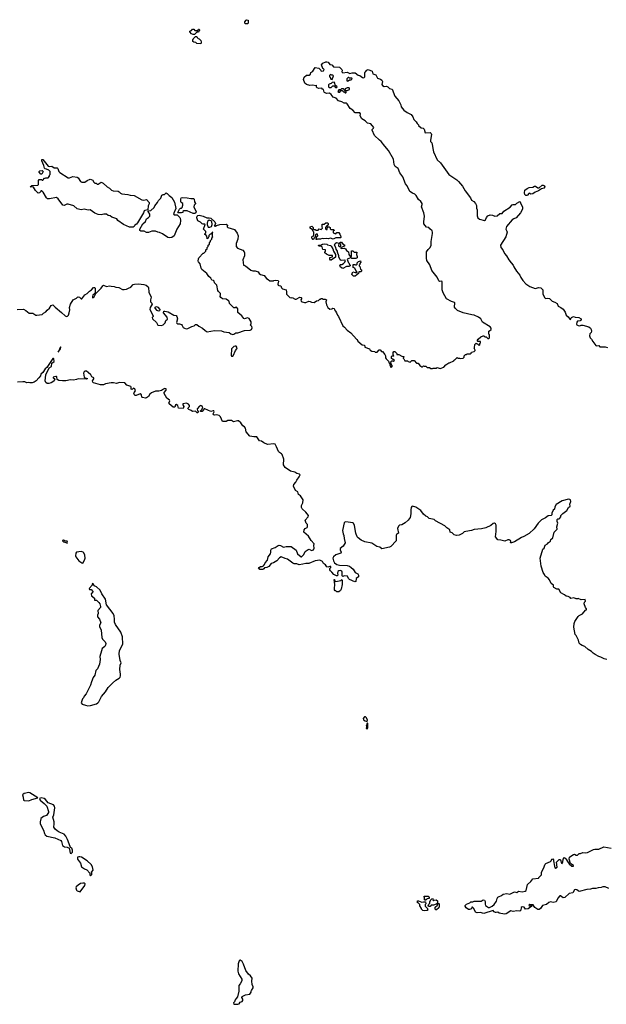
# Model space of a CAD drawing. Extents: x 1862350 to 2057294, y 212041 to 437318.
# Tile 292 of 301: x 1991042 to 2000994, y 401060 to 417772. Entities that reach past the tile are written whole.
import ezdxf

# ---------------------------------------------------------------- set-up
doc = ezdxf.new("R2010")
doc.units = 0

msp = doc.modelspace()

# ---------------------------------------------------------------- linework, layer by layer
at = {"layer": '0CON10XD'}
for points in [[(1994905, 417700), (1994875, 417700), (1994860, 417715), (1994860, 417735), (1994882, 417765), (1994895, 417772), (1994920, 417765), (1994920, 417715), (1994905, 417700)], [(1994005, 417522), (1993985, 417522), (1993954, 417534), (1993930, 417565), (1993930, 417575), (1993940, 417585), (1993955, 417590), (1993975, 417610), (1993995, 417610), (1994015, 417590), (1994065, 417590), (1994075, 417610), (1994085, 417610), (1994095, 417600), (1994095, 417590), (1994082, 417578), (1994075, 417560), (1994045, 417560), (1994005, 417522)], [(1994115, 417360), (1994045, 417370), (1994028, 417388), (1993995, 417390), (1993980, 417405), (1993980, 417435), (1993990, 417445), (1993990, 417455), (1994025, 417490), (1994048, 417488), (1994052, 417472), (1994072, 417452), (1994085, 417450), (1994115, 417420), (1994122, 417395), (1994122, 417375), (1994115, 417360)], [(1994406, 413176), (1994385, 413265), (1994349, 413305), (1994342, 413332), (1994328, 413348), (1994304, 413354), (1994284, 413385), (1994251, 413415), (1994214, 413465), (1994130, 413535), (1994120, 413555), (1994105, 413630), (1994075, 413660), (1994070, 413675), (1994073, 413715), (1994082, 413728), (1994155, 413810), (1994165, 413810), (1994198, 413842), (1994200, 413865), (1994220, 413885), (1994220, 413905), (1994240, 413925), (1994240, 413945), (1994260, 413965), (1994260, 413985), (1994280, 414005), (1994280, 414025), (1994300, 414045), (1994300, 414065), (1994320, 414085), (1994310, 414095), (1994310, 414160), (1994320, 414165), (1994312, 414168), (1994310, 414160), (1994300, 414155), (1994298, 414142), (1994285, 414130), (1994275, 414130), (1994252, 414108), (1994250, 414085), (1994240, 414075), (1994238, 414062), (1994222, 414052), (1994218, 414098), (1994198, 414118), (1994180, 414125), (1994182, 414138), (1994200, 414155), (1994197, 414177), (1994162, 414215), (1994190, 414295), (1994185, 414300), (1994155, 414300), (1994135, 414310), (1994110, 414335), (1994065, 414360), (1994047, 414407), (1994050, 414435), (1994065, 414450), (1994085, 414457), (1994155, 414440), (1994215, 414408), (1994255, 414410), (1994285, 414403), (1994355, 414340), (1994362, 414315), (1994360, 414295), (1994348, 414282), (1994342, 414272), (1994365, 414270), (1994378, 414282), (1994435, 414297), (1994545, 414299), (1994568, 414285), (1994562, 414255), (1994575, 414243), (1994685, 414209), (1994729, 414149), (1994751, 414105), (1994743, 414045), (1994712, 413975), (1994714, 413924), (1994735, 413897), (1994825, 413858), (1994849, 413835), (1994858, 413815), (1994858, 413765), (1994826, 413695), (1994838, 413605), (1994875, 413594), (1994965, 413522), (1994995, 413512), (1995039, 413509), (1995085, 413492), (1995104, 413464), (1995125, 413450), (1995188, 413428), (1995231, 413381), (1995260, 413365), (1995285, 413340), (1995345, 413340), (1995353, 413347), (1995385, 413352), (1995425, 413348), (1995430, 413335), (1995420, 413285), (1995427, 413267), (1995438, 413258), (1995470, 413255), (1995485, 413220), (1995500, 413205), (1995562, 413185), (1995566, 413154), (1995566, 413115), (1995625, 413057), (1995645, 413051), (1995666, 413056), (1995715, 413028), (1995735, 413026), (1995795, 413061), (1995815, 413059), (1995826, 413045), (1995812, 413015), (1995816, 412995), (1995835, 412983), (1995875, 412974), (1995895, 412974), (1995945, 412993), (1995972, 412992), (1995995, 412980), (1996035, 412972), (1996075, 412998), (1996110, 413005), (1996135, 413030), (1996145, 413030), (1996155, 413040), (1996175, 413038), (1996188, 413028), (1996225, 413028), (1996245, 413018), (1996238, 412985), (1996246, 412935), (1996270, 412890), (1996305, 412860), (1996335, 412862), (1996357, 412877), (1996375, 412870), (1996382, 412845), (1996402, 412825), (1996417, 412797), (1996432, 412755), (1996452, 412735), (1996524, 412574), (1996555, 412553), (1996598, 412505), (1996658, 412458), (1996755, 412350), (1996770, 412345), (1996780, 412315), (1996853, 412253), (1996885, 412250), (1996897, 412237), (1996900, 412215), (1996977, 412187), (1996990, 412165), (1997018, 412148), (1997065, 412140), (1997075, 412130), (1997105, 412130), (1997142, 412168), (1997155, 412170), (1997182, 412142), (1997195, 412140), (1997235, 412090), (1997247, 412067), (1997250, 412035), (1997258, 412018), (1997300, 411975), (1997310, 411945), (1997320, 411935), (1997320, 411905), (1997330, 411895), (1997332, 411882), (1997345, 411870), (1997360, 411885), (1997360, 411905), (1997350, 411915), (1997340, 411965), (1997355, 411980), (1997375, 411980), (1997385, 411970), (1997400, 411985), (1997375, 412010), (1997365, 412010), (1997352, 412022), (1997350, 412055), (1997365, 412070), (1997375, 412060), (1997388, 412072), (1997380, 412085), (1997380, 412125), (1997392, 412138), (1997405, 412140), (1997438, 412108), (1997442, 412092), (1997475, 412090), (1997525, 412060), (1997558, 412058), (1997560, 412045), (1997550, 412035), (1997550, 412025), (1997558, 412018), (1997575, 411980), (1997625, 411980), (1997635, 411970), (1997665, 411960), (1997695, 411990), (1997735, 411990), (1997772, 411942), (1997805, 411940), (1997832, 411902), (1997865, 411880), (1997878, 411882), (1997895, 411900), (1997905, 411890), (1997935, 411890), (1997955, 411870), (1997995, 411870), (1998015, 411850), (1998045, 411850), (1998055, 411860), (1998105, 411860), (1998125, 411870), (1998176, 411854), (1998235, 411872), (1998270, 411915), (1998323, 411947), (1998335, 411948), (1998405, 411982), (1998415, 412000), (1998425, 412000), (1998465, 412040), (1998475, 412030), (1998505, 412030), (1998515, 412020), (1998565, 412030), (1998580, 412045), (1998580, 412065), (1998605, 412090), (1998625, 412090), (1998635, 412100), (1998685, 412100), (1998700, 412115), (1998705, 412130), (1998755, 412140), (1998770, 412155), (1998770, 412165), (1998750, 412195), (1998760, 412205), (1998762, 412258), (1998785, 412280), (1998795, 412270), (1998808, 412268), (1998835, 412240), (1998848, 412252), (1998850, 412275), (1998860, 412285), (1998858, 412308), (1998815, 412310), (1998810, 412315), (1998810, 412335), (1998821, 412349), (1998865, 412390), (1998905, 412408), (1998917, 412407), (1998935, 412390), (1998958, 412388), (1998985, 412360), (1998998, 412362), (1999010, 412375), (1999010, 412425), (1999000, 412435), (1999000, 412485), (1999015, 412490), (1999040, 412515), (1999042, 412535), (1999025, 412558), (1998891, 412641), (1998863, 412695), (1998828, 412725), (1998755, 412759), (1998712, 412762), (1998565, 412796), (1998467, 412837), (1998435, 412869), (1998420, 412895), (1998423, 412965), (1998418, 412975), (1998365, 412987), (1998285, 413033), (1998226, 413135), (1998209, 413185), (1998207, 413275), (1998212, 413325), (1998205, 413332), (1998165, 413331), (1998151, 413341), (1998123, 413405), (1998035, 413518), (1998001, 413611), (1997951, 413685), (1997942, 413725), (1997941, 413805), (1997946, 413835), (1997970, 413870), (1998004, 413905), (1998020, 413945), (1998020, 414005), (1998046, 414144), (1998044, 414165), (1998037, 414187), (1998000, 414220), (1997985, 414244), (1997943, 414253), (1997899, 414309), (1997896, 414344), (1997909, 414435), (1997898, 414495), (1997858, 414595), (1997870, 414635), (1997868, 414655), (1997848, 414685), (1997810, 414720), (1997771, 414791), (1997748, 414809), (1997705, 414826), (1997659, 414859), (1997615, 414950), (1997589, 414985), (1997543, 415105), (1997493, 415175), (1997461, 415245), (1997411, 415281), (1997395, 415315), (1997382, 415405), (1997298, 415555), (1997234, 415625), (1997176, 415705), (1997146, 415726), (1997059, 415809), (1997022, 415895), (1997023, 415907), (1997045, 415932), (1997048, 415945), (1996998, 416005), (1996945, 416014), (1996905, 416056), (1996845, 416091), (1996819, 416139), (1996824, 416175), (1996815, 416191), (1996735, 416193), (1996695, 416238), (1996651, 416265), (1996597, 416347), (1996585, 416354), (1996545, 416354), (1996508, 416378), (1996452, 416395), (1996412, 416442), (1996362, 416455), (1996325, 416502), (1996297, 416527), (1996248, 416522), (1996215, 416534), (1996207, 416545), (1996195, 416590), (1996180, 416595), (1996165, 416610), (1996115, 416604), (1996090, 416615), (1996080, 416625), (1996080, 416655), (1996075, 416660), (1996065, 416650), (1996015, 416659), (1995965, 416656), (1995908, 416675), (1995878, 416695), (1995858, 416755), (1995868, 416795), (1995905, 416830), (1995955, 416830), (1995975, 416850), (1995982, 416878), (1996015, 416900), (1996055, 416960), (1996117, 416947), (1996150, 416915), (1996155, 416900), (1996197, 416903), (1996207, 416927), (1996195, 416940), (1996182, 416942), (1996163, 417007), (1996186, 417034), (1996233, 417057), (1996255, 417060), (1996275, 417052), (1996302, 417012), (1996335, 417006), (1996345, 416998), (1996365, 416971), (1996465, 416964), (1996507, 416925), (1996512, 416915), (1996508, 416885), (1996525, 416872), (1996595, 416879), (1996645, 416857), (1996685, 416868), (1996735, 416870), (1996783, 416833), (1996815, 416828), (1996855, 416793), (1996883, 416787), (1996898, 416802), (1996895, 416840), (1996900, 416875), (1996910, 416890), (1996932, 416915), (1996955, 416926), (1997019, 416899), (1997033, 416853), (1997084, 416835), (1997112, 416782), (1997162, 416765), (1997186, 416746), (1997196, 416725), (1997186, 416675), (1997196, 416655), (1997225, 416639), (1997265, 416644), (1997285, 416635), (1997315, 416606), (1997362, 416595), (1997406, 416476), (1997475, 416394), (1997506, 416325), (1997513, 416293), (1997558, 416238), (1997615, 416199), (1997685, 416164), (1997713, 416123), (1997731, 416081), (1997770, 416040), (1997785, 416010), (1997808, 415988), (1997810, 415975), (1997855, 415938), (1997885, 415932), (1997902, 415915), (1997922, 415852), (1998005, 415858), (1998025, 415838), (1998028, 415822), (1998009, 415725), (1998014, 415705), (1998032, 415682), (1998048, 415625), (1998049, 415585), (1998065, 415532), (1998122, 415395), (1998181, 415341), (1998323, 415143), (1998456, 415055), (1998486, 415026), (1998556, 414945), (1998598, 414868), (1998688, 414748), (1998705, 414712), (1998744, 414684), (1998775, 414653), (1998790, 414620), (1998794, 414575), (1998804, 414545), (1998804, 414446), (1998815, 414412), (1998845, 414387), (1998925, 414362), (1998946, 414374), (1998960, 414415), (1998985, 414444), (1999025, 414459), (1999065, 414456)], [(1996345, 416760), (1996367, 416817), (1996355, 416830), (1996335, 416830), (1996315, 416840), (1996300, 416825), (1996300, 416805), (1996310, 416795), (1996322, 416762), (1996345, 416760)], [(1996425, 416620), (1996430, 416635), (1996392, 416662), (1996387, 416697), (1996375, 416710), (1996343, 416707), (1996325, 416690), (1996295, 416680), (1996280, 416665), (1996280, 416635), (1996295, 416620), (1996325, 416620), (1996355, 416650), (1996375, 416650), (1996402, 416622), (1996425, 416620)], [(1996595, 416730), (1996615, 416732), (1996638, 416752), (1996667, 416753), (1996678, 416762), (1996680, 416775), (1996675, 416780), (1996638, 416778), (1996625, 416790), (1996615, 416790), (1996593, 416767), (1996590, 416745), (1996595, 416730)], [(1996575, 416530), (1996580, 416535), (1996578, 416548), (1996552, 416572), (1996548, 416588), (1996535, 416600), (1996503, 416597), (1996485, 416580), (1996455, 416580), (1996440, 416555), (1996455, 416540), (1996475, 416540), (1996492, 416568), (1996515, 416570), (1996535, 416550), (1996545, 416550), (1996565, 416530), (1996575, 416530)], [(1996595, 416570), (1996635, 416590), (1996636, 416606), (1996630, 416615), (1996595, 416618), (1996562, 416598), (1996560, 416585), (1996572, 416572), (1996595, 416570)], [(1992905, 414251), (1992805, 414294), (1992707, 414365), (1992687, 414395), (1992605, 414420), (1992575, 414441), (1992545, 414451), (1992515, 414474), (1992468, 414472), (1992425, 414459), (1992375, 414466), (1992315, 414488), (1992240, 414545), (1992205, 414538), (1992135, 414554), (1992085, 414543), (1992015, 414563), (1991962, 414612), (1991865, 414639), (1991841, 414639), (1991795, 414620), (1991775, 414622), (1991695, 414732), (1991666, 414756), (1991545, 414733), (1991515, 414733), (1991495, 414748), (1991437, 414847), (1991418, 414868), (1991402, 414868), (1991400, 414855), (1991375, 414832), (1991355, 414830), (1991312, 414875), (1991275, 414930), (1991222, 414935), (1991245, 414960), (1991348, 414962), (1991360, 414975), (1991360, 415045), (1991372, 415058), (1991415, 415060), (1991425, 415050), (1991435, 415050), (1991465, 415080), (1991475, 415080), (1991485, 415090), (1991525, 415090), (1991550, 415115), (1991550, 415135), (1991560, 415145), (1991560, 415195), (1991538, 415218), (1991497, 415237), (1991475, 415240), (1991462, 415252), (1991452, 415295), (1991420, 415375), (1991420, 415400), (1991435, 415400), (1991527, 415287), (1991555, 415282), (1991585, 415288), (1991625, 415258), (1991675, 415260), (1991687, 415247), (1991708, 415195), (1991725, 415178), (1991865, 415090), (1991885, 415086), (1991945, 415109), (1992015, 415098), (1992035, 415088), (1992074, 415024), (1992095, 415016), (1992145, 415017), (1992185, 415042), (1992235, 415063), (1992255, 415062), (1992275, 415052), (1992297, 415017), (1992315, 415000), (1992337, 414997), (1992355, 414982), (1992375, 414982), (1992425, 415017), (1992455, 414999), (1992527, 414935), (1992565, 414912), (1992599, 414879), (1992625, 414870), (1992710, 414860), (1992730, 414850), (1992750, 414830), (1992776, 414816), (1992875, 414804), (1992915, 414792), (1992985, 414789), (1993115, 414716), (1993145, 414711), (1993195, 414718), (1993241, 414671), (1993236, 414645), (1993220, 414615), (1993214, 414546), (1993165, 414536), (1993153, 414527), (1993144, 414495), (1993043, 414325), (1993025, 414304), (1992994, 414286), (1992981, 414265), (1992965, 414252), (1992905, 414251)], [(1991415, 415150), (1991402, 415152), (1991372, 415182), (1991370, 415195), (1991383, 415207), (1991425, 415210), (1991438, 415198), (1991415, 415150)], [(1993585, 414068), (1993555, 414078), (1993467, 414137), (1993415, 414162), (1993385, 414167), (1993345, 414183), (1993286, 414184), (1993225, 414163), (1993195, 414161), (1993155, 414181), (1993095, 414181), (1993081, 414195), (1993080, 414215), (1993132, 414305), (1993175, 414345), (1993195, 414394), (1993227, 414413), (1993249, 414435), (1993252, 414472), (1993222, 414515), (1993222, 414528), (1993265, 414534), (1993324, 414586), (1993336, 414615), (1993379, 414671), (1993395, 414702), (1993439, 414741), (1993455, 414793), (1993474, 414804), (1993497, 414805), (1993524, 414836), (1993545, 414824), (1993575, 414788), (1993624, 414754), (1993666, 414675), (1993692, 414565), (1993650, 414475), (1993665, 414460), (1993715, 414460), (1993760, 414415), (1993763, 414403), (1993769, 414365), (1993764, 414305), (1993706, 414215), (1993664, 414106), (1993625, 414073), (1993585, 414068)], [(1999645, 414787), (1999628, 414788), (1999614, 414804), (1999604, 414835), (1999612, 414878), (1999652, 414908), (1999687, 414923), (1999749, 414931), (1999775, 414946), (1999795, 414944), (1999835, 414920), (1999853, 414917), (1999905, 414962), (1999925, 414963), (1999948, 414955), (1999952, 414935), (1999936, 414914), (1999896, 414904), (1999842, 414865), (1999786, 414844), (1999745, 414819), (1999715, 414813), (1999695, 414826), (1999682, 414825), (1999655, 414793), (1999645, 414787)], [(1994015, 414482), (1993985, 414482), (1993885, 414530), (1993825, 414530), (1993810, 414515), (1993808, 414502), (1993785, 414492), (1993732, 414492), (1993722, 414502), (1993751, 414559), (1993768, 414572), (1993787, 414573), (1993800, 414585), (1993812, 414625), (1993810, 414655), (1993781, 414671), (1993774, 414684), (1993774, 414726), (1993782, 414748), (1993805, 414752), (1993885, 414749), (1993945, 414736), (1993996, 414735), (1994004, 414725), (1994010, 414680), (1994026, 414655), (1994023, 414645), (1994003, 414627), (1993997, 414595), (1994037, 414513), (1994032, 414495), (1994015, 414482)], [(1999065, 414456), (1999105, 414437), (1999145, 414442), (1999188, 414482), (1999225, 414485), (1999255, 414522), (1999361, 414589), (1999399, 414631), (1999415, 414637), (1999455, 414634), (1999475, 414659), (1999525, 414688), (1999533, 414683), (1999544, 414645), (1999572, 414595), (1999573, 414555), (1999539, 414495), (1999465, 414407), (1999425, 414394), (1999396, 414375), (1999302, 414265), (1999291, 414215), (1999308, 414185), (1999311, 414165), (1999292, 414088), (1999197, 413945), (1999204, 413904), (1999238, 413868), (1999267, 413805), (1999300, 413765), (1999338, 413698), (1999380, 413645), (1999415, 413608), (1999426, 413575), (1999473, 413503), (1999529, 413439), (1999544, 413394), (1999576, 413346), (1999628, 413288), (1999695, 413241), (1999785, 413212), (1999850, 413225), (1999885, 413224), (1999920, 413185), (1999919, 413115), (1999949, 413049), (1999965, 413040), (1999995, 413044), (2000029, 413039), (2000077, 412995), (2000119, 412979), (2000159, 412955), (2000175, 412912), (2000225, 412890), (2000265, 412861), (2000296, 412806), (2000313, 412755), (2000345, 412727), (2000375, 412688), (2000385, 412682), (2000406, 412715), (2000435, 412736), (2000464, 412724), (2000529, 412719), (2000566, 412695), (2000570, 412685), (2000562, 412668), (2000549, 412661), (2000507, 412655), (2000493, 412637), (2000488, 412605), (2000494, 412594), (2000515, 412580), (2000545, 412578), (2000565, 412590), (2000595, 412590), (2000695, 412561), (2000725, 412539), (2000739, 412515), (2000744, 412485), (2000736, 412464), (2000712, 412438), (2000710, 412405), (2000723, 412375), (2000745, 412352), (2000765, 412308), (2000815, 412243), (2000835, 412238), (2000865, 412240), (2000882, 412222), (2000895, 412217), (2000975, 412220), (2001015, 412209)], [(1994242, 414252), (1994265, 414253), (1994298, 414262), (1994308, 414295), (1994300, 414345), (1994285, 414360), (1994255, 414370), (1994230, 414345), (1994230, 414335), (1994220, 414325), (1994220, 414295), (1994242, 414252)], [(1996015, 414040), (1996010, 414045), (1996010, 414055), (1996000, 414065), (1996000, 414085), (1996012, 414098), (1996030, 414105), (1996030, 414165), (1996020, 414175), (1996008, 414208), (1995970, 414235), (1995970, 414255), (1995997, 414267), (1996018, 414248), (1996020, 414225), (1996032, 414212), (1996055, 414210), (1996065, 414200), (1996105, 414200), (1996125, 414220), (1996157, 414213), (1996178, 414235), (1996172, 414255), (1996175, 414300), (1996205, 414300), (1996235, 414327), (1996265, 414323), (1996273, 414315), (1996277, 414295), (1996258, 414272), (1996242, 414268), (1996240, 414255), (1996230, 414245), (1996232, 414222), (1996245, 414210), (1996258, 414212), (1996262, 414258), (1996295, 414258), (1996310, 414245), (1996310, 414225), (1996322, 414212), (1996365, 414210), (1996378, 414198), (1996378, 414192), (1996360, 414185), (1996360, 414155), (1996405, 414140), (1996425, 414160), (1996455, 414158), (1996475, 414132), (1996482, 414102), (1996490, 414095), (1996490, 414075), (1996485, 414072), (1996405, 414072), (1996360, 414050), (1996315, 414062), (1996275, 414054), (1996242, 414058), (1996195, 414052), (1996175, 414058), (1996145, 414048), (1996095, 414050), (1996085, 414042), (1996072, 414042), (1996070, 414055), (1996080, 414065), (1996082, 414088), (1996100, 414105), (1996095, 414130), (1996075, 414130), (1996062, 414118), (1996060, 414095), (1996050, 414085), (1996048, 414072), (1996032, 414058), (1996028, 414042), (1996015, 414040)], [(1996525, 413552), (1996510, 413555), (1996484, 413574), (1996472, 413605), (1996485, 413618), (1996505, 413618), (1996536, 413634), (1996558, 413655), (1996570, 413685), (1996555, 413692), (1996496, 413686), (1996479, 413699), (1996458, 413745), (1996456, 413766), (1996433, 413825), (1996432, 413845), (1996410, 413875), (1996408, 413905), (1996384, 413944), (1996394, 413976), (1996415, 413990), (1996458, 413978), (1996452, 413932), (1996465, 413920), (1996478, 413922), (1996490, 413935), (1996490, 413955), (1996470, 413975), (1996470, 413985), (1996485, 413998), (1996500, 413995), (1996527, 413957), (1996555, 413950), (1996558, 413945), (1996545, 413928), (1996515, 413910), (1996492, 413908), (1996490, 413895), (1996495, 413890), (1996545, 413892), (1996568, 413885), (1996587, 413857), (1996620, 413835), (1996628, 413785), (1996655, 413750), (1996670, 413755), (1996672, 413848), (1996695, 413850), (1996718, 413828), (1996760, 413825), (1996758, 413785), (1996770, 413755), (1996765, 413732), (1996745, 413720), (1996675, 413720), (1996665, 413730), (1996655, 413730), (1996600, 413705), (1996616, 413656), (1996628, 413645), (1996635, 413620), (1996650, 413605), (1996650, 413595), (1996625, 413583), (1996585, 413582), (1996525, 413552)], [(1996325, 413690), (1996313, 413693), (1996302, 413705), (1996303, 413737), (1996350, 413745), (1996348, 413768), (1996295, 413770), (1996245, 413790), (1996220, 413815), (1996220, 413835), (1996230, 413845), (1996228, 413868), (1996182, 413872), (1996176, 413916), (1996145, 413930), (1996115, 413930), (1996110, 413945), (1996152, 413948), (1996180, 413965), (1996205, 413967), (1996255, 413960), (1996265, 413950), (1996315, 413940), (1996325, 413930), (1996357, 413885), (1996368, 413845), (1996398, 413785), (1996398, 413742), (1996325, 413690)], [(1996705, 413418), (1996678, 413445), (1996680, 413465), (1996695, 413490), (1996735, 413480), (1996765, 413480), (1996770, 413485), (1996743, 413513), (1996726, 413556), (1996700, 413565), (1996700, 413615), (1996725, 413620), (1996741, 413611), (1996757, 413613), (1996767, 413623), (1996770, 413645), (1996792, 413668), (1996825, 413680), (1996830, 413655), (1996810, 413635), (1996810, 413615), (1996800, 413605), (1996800, 413595), (1996812, 413582), (1996826, 413536), (1996838, 413525), (1996838, 413505), (1996827, 413493), (1996795, 413490), (1996790, 413465), (1996735, 413422), (1996705, 413418)], [(1991000, 412855), (1991105, 412860), (1991147, 412837), (1991205, 412790), (1991265, 412789), (1991315, 412758), (1991335, 412755), (1991425, 412771), (1991448, 412792), (1991485, 412811), (1991507, 412843), (1991545, 412875), (1991575, 412922), (1991605, 412934), (1991642, 412892), (1991752, 412805), (1991815, 412748), (1991835, 412734), (1991855, 412739), (1991872, 412755), (1991883, 412795), (1991893, 412845), (1991888, 412885), (1991904, 412945), (1991951, 413015), (1992005, 413044), (1992024, 413065), (1992035, 413069), (1992055, 413062), (1992084, 413035), (1992095, 413037), (1992148, 413102), (1992185, 413127), (1992225, 413165), (1992259, 413185), (1992295, 413228), (1992313, 413225), (1992324, 413215), (1992321, 413139), (1992310, 413120), (1992284, 413095), (1992274, 413075), (1992275, 413052), (1992305, 413070), (1992333, 413127), (1992425, 413217), (1992450, 413255), (1992465, 413266), (1992515, 413244), (1992565, 413256), (1992595, 413247), (1992645, 413244), (1992675, 413232), (1992725, 413226), (1992785, 413194), (1992815, 413191), (1992855, 413199), (1992885, 413217), (1992925, 413230), (1992968, 413275), (1992990, 413285), (1993055, 413290), (1993145, 413280), (1993185, 413268), (1993220, 413240), (1993226, 413225), (1993230, 413145), (1993270, 413065), (1993260, 413015), (1993261, 412985), (1993283, 412963), (1993290, 412945), (1993254, 412885), (1993250, 412855), (1993307, 412745), (1993307, 412733), (1993290, 412715), (1993292, 412695), (1993365, 412632), (1993385, 412590), (1993445, 412582), (1993478, 412595), (1993508, 412625), (1993520, 412665), (1993548, 412692), (1993542, 412725), (1993482, 412795), (1993480, 412805), (1993487, 412823), (1993505, 412827), (1993560, 412815), (1993655, 412760), (1993695, 412750), (1993706, 412736), (1993718, 412695), (1993703, 412635), (1993705, 412620), (1993725, 412610), (1993755, 412610), (1993786, 412596), (1993800, 412580), (1993815, 412550), (1993835, 412537), (1993865, 412528), (1993895, 412532), (1993960, 412565), (1994000, 412575), (1994027, 412597), (1994045, 412597), (1994081, 412571), (1994145, 412538), (1994187, 412495), (1994225, 412474), (1994345, 412496), (1994464, 412494), (1994505, 412474), (1994595, 412464), (1994625, 412440), (1994655, 412431), (1994676, 412434), (1994711, 412459), (1994745, 412459), (1994855, 412497), (1994953, 412503), (1994976, 412515), (1994988, 412545), (1994980, 412565), (1994959, 412585), (1994969, 412615), (1994967, 412645), (1994935, 412699), (1994905, 412714), (1994856, 412694), (1994842, 412702), (1994812, 412745), (1994743, 412803), (1994742, 412865), (1994725, 412890), (1994715, 412899), (1994695, 412880), (1994675, 412882), (1994601, 412955), (1994594, 412994), (1994583, 413003), (1994545, 413027), (1994485, 413034), (1994452, 413055), (1994441, 413075), (1994449, 413105), (1994447, 413127), (1994417, 413157), (1994406, 413176)], [(1993395, 412826), (1993373, 412835), (1993342, 412875), (1993342, 412895), (1993365, 412902), (1993385, 412893), (1993420, 412855), (1993415, 412832), (1993395, 412826)], [(1991695, 412130), (1991735, 412183), (1991742, 412215), (1991735, 412222), (1991695, 412130)], [(1994655, 412061), (1994665, 412067), (1994703, 412157), (1994728, 412185), (1994733, 412205), (1994715, 412230), (1994695, 412232), (1994676, 412224), (1994634, 412186), (1994627, 412075), (1994635, 412061), (1994655, 412061)], [(1996545, 408332), (1996525, 408322), (1996515, 408330), (1996514, 408395), (1996505, 408412), (1996485, 408421), (1996455, 408419), (1996438, 408405), (1996432, 408378), (1996438, 408345), (1996428, 408332), (1996415, 408333), (1996374, 408354), (1996340, 408395), (1996312, 408415), (1996301, 408435), (1996304, 408455), (1996319, 408475), (1996319, 408489), (1996305, 408492), (1996268, 408481), (1996255, 408484), (1996228, 408518), (1996195, 408542), (1996179, 408575), (1996135, 408596), (1996052, 408588), (1995945, 408542), (1995895, 408541), (1995845, 408528), (1995785, 408522), (1995745, 408538), (1995699, 408539), (1995675, 408546), (1995585, 408618), (1995545, 408626), (1995475, 408656), (1995450, 408640), (1995405, 408589), (1995347, 408555), (1995308, 408542), (1995270, 408490), (1995235, 408473), (1995195, 408468), (1995181, 408449), (1995165, 408441), (1995115, 408442), (1995096, 408456), (1995106, 408475), (1995125, 408493), (1995155, 408493), (1995179, 408501), (1995196, 408524), (1995205, 408555), (1995245, 408598), (1995255, 408656), (1995298, 408705), (1995304, 408734), (1995302, 408768), (1995315, 408789), (1995375, 408814), (1995425, 408849), (1995445, 408854), (1995468, 408848), (1995515, 408819), (1995565, 408828), (1995645, 408829), (1995735, 408766), (1995754, 408705), (1995816, 408656), (1995825, 408658), (1995862, 408695), (1995883, 408745), (1995935, 408781), (1995955, 408784), (1995995, 408763), (1996025, 408775), (1996037, 408805), (1996032, 408845), (1996037, 408875), (1995988, 408932), (1995944, 409004), (1995863, 409075), (1995866, 409115), (1995886, 409135), (1995918, 409152), (1995925, 409165), (1995925, 409205), (1995900, 409225), (1995887, 409275), (1995934, 409335), (1995941, 409355), (1995895, 409415), (1995835, 409471), (1995823, 409493), (1995822, 409525), (1995847, 409573), (1995853, 409625), (1995805, 409690), (1995770, 409715), (1995759, 409759), (1995723, 409783), (1995687, 409855), (1995690, 409885), (1995729, 409925), (1995741, 409959), (1995785, 410015), (1995799, 410049), (1995789, 410059), (1995745, 410071), (1995708, 410095), (1995635, 410111), (1995545, 410172), (1995517, 410215), (1995521, 410315), (1995495, 410390), (1995485, 410404), (1995447, 410427), (1995433, 410443), (1995400, 410525), (1995374, 410565), (1995355, 410571), (1995245, 410562), (1995181, 410591), (1995145, 410617), (1995113, 410625), (1995063, 410694), (1995015, 410692), (1994947, 410705), (1994884, 410775), (1994875, 410840), (1994855, 410864), (1994828, 410878), (1994795, 410931), (1994755, 410961), (1994735, 410964), (1994668, 410948), (1994635, 410967), (1994575, 410971), (1994545, 410955), (1994485, 410954), (1994451, 411031), (1994424, 411054), (1994384, 411066), (1994345, 411061), (1994327, 411067), (1994324, 411085), (1994340, 411115), (1994335, 411132), (1994324, 411136), (1994285, 411122), (1994185, 411170), (1994172, 411168), (1994135, 411120), (1994112, 411122), (1994110, 411135), (1994138, 411162), (1994140, 411175), (1994150, 411185), (1994140, 411215), (1994115, 411226), (1994090, 411215), (1994052, 411165), (1994060, 411135), (1994070, 411125), (1994065, 411100), (1994055, 411100), (1994027, 411127), (1993975, 411120), (1993949, 411139), (1993911, 411155), (1993896, 411175), (1993898, 411185), (1993920, 411205), (1993924, 411225), (1993905, 411246), (1993872, 411262), (1993809, 411251), (1993810, 411235), (1993826, 411205), (1993816, 411174), (1993738, 411178), (1993727, 411225), (1993695, 411243), (1993683, 411237), (1993672, 411198), (1993665, 411194), (1993645, 411198), (1993576, 411255), (1993574, 411265), (1993589, 411305), (1993586, 411316), (1993537, 411347), (1993492, 411425), (1993494, 411445), (1993524, 411485), (1993526, 411506), (1993505, 411510), (1993480, 411499), (1993450, 411480), (1993401, 411469), (1993345, 411466), (1993280, 411440), (1993252, 411418), (1993225, 411374), (1993195, 411354), (1993175, 411350), (1993125, 411358), (1993114, 411364), (1993106, 411406), (1993085, 411420), (1993015, 411394), (1992995, 411396), (1992978, 411425), (1992982, 411445), (1993006, 411474), (1992995, 411505), (1992975, 411516), (1992952, 411498), (1992935, 411500), (1992935, 411535), (1992929, 411545), (1992861, 411571), (1992825, 411608), (1992735, 411617), (1992685, 411596), (1992635, 411610), (1992595, 411609), (1992495, 411591), (1992465, 411575), (1992415, 411574), (1992295, 411609), (1992282, 411622), (1992276, 411645), (1992300, 411675), (1992299, 411695), (1992263, 411713), (1992247, 411747), (1992204, 411786), (1992175, 411804), (1992155, 411807), (1992136, 411795), (1992123, 411775), (1992136, 411706), (1992153, 411693), (1992190, 411685), (1992186, 411674), (1992175, 411670), (1992035, 411677), (1992005, 411664), (1991955, 411654), (1991905, 411661), (1991825, 411640), (1991765, 411640), (1991705, 411651), (1991678, 411665), (1991670, 411710), (1991665, 411716), (1991655, 411716), (1991612, 411705), (1991612, 411695), (1991628, 411685), (1991637, 411665), (1991627, 411645), (1991605, 411624), (1991575, 411608), (1991535, 411598), (1991505, 411600), (1991487, 411615), (1991476, 411645), (1991485, 411745), (1991544, 411866), (1991580, 411885), (1991587, 411943), (1991625, 411970), (1991620, 412015), (1991615, 412023), (1991605, 412024), (1991501, 411869), (1991476, 411845), (1991434, 411786), (1991403, 411757), (1991395, 411725), (1991365, 411695), (1991319, 411641), (1991285, 411619), (1991255, 411608), (1991215, 411606), (1991185, 411616), (1991165, 411607), (1991130, 411625), (1991095, 411628), (1991002, 411618)], [(2001002, 406912), (2000960, 406925), (2000904, 406954), (2000865, 406963), (2000808, 406995), (2000770, 407020), (2000745, 407047), (2000684, 407084), (2000631, 407131), (2000585, 407148), (2000557, 407167), (2000535, 407190), (2000525, 407240), (2000485, 407320), (2000468, 407338), (2000444, 407464), (2000450, 407525), (2000460, 407555), (2000518, 407645), (2000535, 407662), (2000588, 407685), (2000642, 407748), (2000660, 407755), (2000658, 407775), (2000640, 407795), (2000617, 407857), (2000622, 407885), (2000642, 407905), (2000635, 407930), (2000568, 407928), (2000515, 407948), (2000505, 407940), (2000485, 407940), (2000445, 407958), (2000395, 407948), (2000380, 407965), (2000345, 407982), (2000315, 407988), (2000285, 408012), (2000225, 408047), (2000188, 408105), (2000155, 408108), (2000106, 408136), (2000100, 408145), (2000100, 408175), (2000058, 408205), (2000033, 408265), (2000005, 408293), (1999956, 408326), (1999947, 408355), (1999922, 408392), (1999887, 408495), (1999874, 408635), (1999920, 408785), (1999938, 408805), (1999958, 408855), (1999996, 408874), (2000015, 408898), (2000045, 408920), (2000055, 408950), (2000088, 408975), (2000110, 409075), (2000158, 409125), (2000153, 409165), (2000170, 409225), (2000162, 409255), (2000163, 409287), (2000172, 409298), (2000195, 409300), (2000205, 409310), (2000220, 409335), (2000223, 409357), (2000235, 409370), (2000255, 409392), (2000326, 409444), (2000355, 409490), (2000380, 409515), (2000378, 409552), (2000392, 409595), (2000385, 409620), (2000375, 409630), (2000355, 409632), (2000245, 409607), (2000141, 409545), (2000122, 409505), (2000113, 409467), (2000095, 409448), (2000072, 409395), (2000072, 409368), (2000060, 409355), (2000005, 409349), (1999964, 409316), (1999895, 409281), (1999839, 409225), (1999769, 409131), (1999687, 409053), (1999595, 408998), (1999558, 408985), (1999438, 408912), (1999385, 408891), (1999370, 408895), (1999374, 408916), (1999368, 408935), (1999346, 408945), (1999325, 408944), (1999275, 408924), (1999205, 408936), (1999155, 408941), (1999117, 408995), (1999125, 409085), (1999126, 409195), (1999115, 409214), (1999095, 409226), (1999075, 409222), (1999035, 409188), (1998952, 409148), (1998875, 409131), (1998755, 409119), (1998707, 409103), (1998612, 409088), (1998583, 409077), (1998555, 409052), (1998500, 409025), (1998455, 409018), (1998415, 409030), (1998381, 409061), (1998344, 409074), (1998342, 409115), (1998290, 409145), (1998255, 409184), (1998096, 409266), (1998071, 409291), (1997987, 409307), (1997962, 409335), (1997935, 409347), (1997890, 409380), (1997849, 409439), (1997765, 409499), (1997705, 409513), (1997692, 409508), (1997684, 409495), (1997678, 409455), (1997680, 409385), (1997666, 409324), (1997635, 409280), (1997580, 409230), (1997525, 409200), (1997485, 409190), (1997468, 409175), (1997453, 409135), (1997467, 409055), (1997435, 409035), (1997430, 409025), (1997427, 408925), (1997338, 408832), (1997315, 408820), (1997185, 408791), (1997149, 408819), (1997101, 408831), (1997015, 408886), (1996895, 408911), (1996835, 408939), (1996785, 408975), (1996770, 408995), (1996746, 409055), (1996722, 409185), (1996704, 409224), (1996692, 409232), (1996575, 409248), (1996556, 409244), (1996547, 409233), (1996516, 409105), (1996528, 409045), (1996541, 409015), (1996546, 408965), (1996565, 408892), (1996532, 408838), (1996481, 408795), (1996479, 408775), (1996496, 408734), (1996492, 408718), (1996408, 408692), (1996365, 408658), (1996353, 408633), (1996366, 408585), (1996381, 408555), (1996424, 408524), (1996466, 408514), (1996595, 408508), (1996638, 408495), (1996665, 408477), (1996701, 408445), (1996732, 408392), (1996780, 408365), (1996792, 408345), (1996792, 408318), (1996753, 408285), (1996745, 408238), (1996725, 408231), (1996635, 408270), (1996619, 408289), (1996605, 408326), (1996545, 408332)], [(1991845, 408890), (1991852, 408905), (1991845, 408920), (1991813, 408923), (1991785, 408938), (1991770, 408935), (1991770, 408925), (1991785, 408908), (1991825, 408900), (1991845, 408890)], [(1992115, 408550), (1992142, 408598), (1992150, 408635), (1992148, 408685), (1992131, 408721), (1992116, 408736), (1992085, 408744), (1992005, 408732), (1991994, 408716), (1991987, 408675), (1991993, 408655), (1992045, 408588), (1992095, 408552), (1992115, 408550)], [(1992195, 406129), (1992245, 406134), (1992345, 406160), (1992365, 406176), (1992382, 406195), (1992431, 406285), (1992498, 406365), (1992545, 406438), (1992615, 406513), (1992675, 406563), (1992727, 406593), (1992744, 406615), (1992750, 406635), (1992753, 406665), (1992742, 406745), (1992746, 406815), (1992762, 406855), (1992745, 406895), (1992727, 407005), (1992737, 407063), (1992790, 407175), (1992786, 407295), (1992755, 407375), (1992665, 407505), (1992648, 407548), (1992652, 407595), (1992645, 407655), (1992625, 407695), (1992513, 407843), (1992495, 407935), (1992436, 408025), (1992405, 408087), (1992345, 408147), (1992304, 408164), (1992295, 408190), (1992285, 408200), (1992272, 408198), (1992270, 408175), (1992220, 408115), (1992225, 408100), (1992255, 408100), (1992280, 408065), (1992278, 408045), (1992252, 408025), (1992262, 407995), (1992308, 407955), (1992312, 407922), (1992345, 407918), (1992385, 407878), (1992400, 407855), (1992413, 407815), (1992411, 407795), (1992368, 407745), (1992372, 407695), (1992364, 407665), (1992363, 407635), (1992396, 407596), (1992418, 407535), (1992398, 407495), (1992398, 407475), (1992425, 407410), (1992436, 407285), (1992444, 407255), (1992493, 407215), (1992503, 407185), (1992500, 407155), (1992487, 407135), (1992443, 407097), (1992431, 407059), (1992402, 406965), (1992408, 406915), (1992398, 406835), (1992363, 406755), (1992334, 406725), (1992316, 406645), (1992289, 406605), (1992258, 406532), (1992244, 406475), (1992168, 406332), (1992135, 406288), (1992125, 406262), (1992106, 406244), (1992083, 406175), (1992104, 406154), (1992156, 406136), (1992195, 406129)], [(1996455, 408060), (1996425, 408060), (1996408, 408078), (1996395, 408080), (1996383, 408093), (1996380, 408115), (1996390, 408185), (1996375, 408270), (1996385, 408270), (1996390, 408250), (1996408, 408238), (1996488, 408252), (1996505, 408270), (1996512, 408255), (1996514, 408185), (1996493, 408105), (1996482, 408085), (1996455, 408060)], [(1996935, 405860), (1996940, 405885), (1996925, 405920), (1996908, 405938), (1996892, 405938), (1996868, 405912), (1996875, 405890), (1996905, 405870), (1996935, 405860)], [(1996935, 405732), (1996950, 405755), (1996950, 405825), (1996945, 405830), (1996932, 405828), (1996930, 405805), (1996922, 405795), (1996930, 405775), (1996923, 405767), (1996920, 405745), (1996935, 405732)], [(1991195, 404513), (1991245, 404537), (1991350, 404565), (1991215, 404649), (1991195, 404654), (1991115, 404637), (1991090, 404615), (1991103, 404575), (1991104, 404524), (1991117, 404517), (1991195, 404513)], [(1991915, 403620), (1991935, 403640), (1991939, 403675), (1991925, 403708), (1991903, 403723), (1991896, 403736), (1991853, 403855), (1991825, 403914), (1991795, 403946), (1991713, 403983), (1991680, 404005), (1991644, 404034), (1991623, 404065), (1991618, 404085), (1991624, 404106), (1991624, 404155), (1991606, 404235), (1991623, 404275), (1991637, 404395), (1991630, 404425), (1991615, 404447), (1991525, 404480), (1991479, 404535), (1991455, 404553), (1991405, 404562), (1991380, 404555), (1991388, 404525), (1991458, 404468), (1991501, 404421), (1991533, 404335), (1991532, 404315), (1991498, 404265), (1991444, 404246), (1991402, 404215), (1991397, 404173), (1991390, 404165), (1991388, 404125), (1991448, 404018), (1991461, 403961), (1991472, 403935), (1991504, 403914), (1991635, 403884), (1991739, 403839), (1991750, 403825), (1991768, 403755), (1991802, 403732), (1991845, 403727), (1991879, 403709), (1991889, 403689), (1991900, 403625), (1991915, 403620)], [(1999090, 402755), (1999129, 402811), (1999140, 402855), (1999154, 402876), (1999165, 402886), (1999217, 402905), (1999245, 402932), (1999305, 402938), (1999355, 402930), (1999435, 402968), (1999475, 402960), (1999505, 402979), (1999565, 402969), (1999615, 402981), (1999636, 402994), (1999660, 403095), (1999713, 403147), (1999745, 403190), (1999845, 403200), (1999850, 403205), (1999850, 403215), (1999892, 403255), (1999892, 403305), (1999927, 403365), (1999955, 403438), (1999969, 403451), (2000045, 403482), (2000060, 403495), (2000070, 403525), (2000085, 403530), (2000100, 403515), (2000098, 403495), (2000113, 403405), (2000122, 403375), (2000135, 403368), (2000158, 403385), (2000150, 403475), (2000195, 403520), (2000205, 403520), (2000215, 403510), (2000235, 403458), (2000245, 403451), (2000255, 403470), (2000262, 403525), (2000285, 403550), (2000308, 403528), (2000346, 403465), (2000366, 403446), (2000412, 403405), (2000436, 403405), (2000440, 403415), (2000388, 403448), (2000366, 403525), (2000367, 403555), (2000374, 403566), (2000435, 403602), (2000455, 403608), (2000485, 403592), (2000505, 403590), (2000535, 403620), (2000555, 403620), (2000595, 403638), (2000645, 403630), (2000675, 403638), (2000775, 403688), (2000797, 403693), (2000865, 403693), (2000955, 403731), (2001075, 403712)], [(1992245, 403240), (1992267, 403265), (1992268, 403285), (1992260, 403305), (1992288, 403335), (1992274, 403395), (1992252, 403435), (1992185, 403496), (1992093, 403555), (1992064, 403566), (1992045, 403566), (1992024, 403556), (1992023, 403525), (1992071, 403455), (1992090, 403395), (1992139, 403359), (1992178, 403345), (1992230, 403285), (1992230, 403255), (1992245, 403240)], [(1992065, 402970), (1992144, 403075), (1992150, 403105), (1992137, 403117), (1992115, 403118), (1992075, 403108), (1992033, 403085), (1992000, 403055), (1991993, 403035), (1992005, 403000), (1992018, 402988), (1992065, 402970)], [(2001035, 403028), (2000974, 403054), (2000936, 403054), (2000905, 403041), (2000855, 403039), (2000815, 403026), (2000762, 403028), (2000725, 403014), (2000665, 403010), (2000535, 402973), (2000514, 402984), (2000493, 403005), (2000465, 403009), (2000455, 403002), (2000428, 402952), (2000365, 402940), (2000288, 402872), (2000265, 402869), (2000215, 402901), (2000205, 402899), (2000170, 402860), (2000145, 402802), (2000091, 402789), (2000045, 402797), (2000020, 402790), (1999978, 402752), (1999913, 402735), (1999876, 402684), (1999855, 402669), (1999831, 402671), (1999783, 402703), (1999768, 402718), (1999755, 402750), (1999715, 402750), (1999695, 402753), (1999679, 402745), (1999686, 402734), (1999705, 402732), (1999725, 402740), (1999728, 402725), (1999667, 402683), (1999625, 402674), (1999601, 402711), (1999566, 402714), (1999550, 402705), (1999542, 402658), (1999527, 402643), (1999475, 402648), (1999415, 402634), (1999375, 402646), (1999298, 402595), (1999265, 402592), (1999177, 402607), (1999155, 402626), (1999125, 402616), (1999115, 402619), (1999092, 402632), (1999075, 402652), (1998918, 402602), (1998855, 402620), (1998802, 402612), (1998777, 402625), (1998747, 402687), (1998725, 402710), (1998712, 402708), (1998705, 402680), (1998675, 402670), (1998655, 402670), (1998617, 402697), (1998600, 402725), (1998602, 402738), (1998625, 402762), (1998677, 402783), (1998693, 402797), (1998732, 402798), (1998755, 402812), (1998795, 402808), (1998827, 402813), (1998869, 402811), (1998905, 402833), (1998928, 402825), (1998940, 402805), (1998937, 402757), (1998947, 402737), (1998995, 402702), (1999015, 402702), (1999060, 402725), (1999090, 402755)], [(1997905, 402648), (1997880, 402655), (1997860, 402675), (1997860, 402685), (1997833, 402733), (1997830, 402755), (1997805, 402780), (1997790, 402785), (1997790, 402815), (1997807, 402817), (1997865, 402792), (1997895, 402800), (1997928, 402798), (1997930, 402765), (1997920, 402755), (1997920, 402725), (1997958, 402688), (1997960, 402675), (1997970, 402665), (1997955, 402652), (1997905, 402648)], [(1997925, 402820), (1997910, 402835), (1997910, 402875), (1997900, 402885), (1997902, 402898), (1997970, 402895), (1997990, 402875), (1997990, 402855), (1997955, 402850), (1997945, 402840), (1997932, 402838), (1997925, 402820)], [(1998005, 402720), (1997975, 402720), (1997970, 402735), (1997980, 402745), (1997982, 402758), (1998000, 402775), (1998000, 402805), (1998010, 402815), (1998012, 402828), (1998035, 402850), (1998058, 402848), (1998050, 402835), (1998055, 402820), (1998065, 402820), (1998075, 402830), (1998105, 402832), (1998130, 402815), (1998130, 402785), (1998108, 402762), (1998065, 402740), (1998025, 402740), (1998005, 402720)], [(1998103, 402663), (1998090, 402675), (1998093, 402707), (1998130, 402745), (1998132, 402758), (1998145, 402770), (1998155, 402770), (1998160, 402765), (1998160, 402715), (1998150, 402705), (1998150, 402695), (1998115, 402663), (1998103, 402663)], [(1994745, 401060), (1994765, 401070), (1994784, 401096), (1994815, 401108), (1994827, 401123), (1994830, 401145), (1994812, 401175), (1994815, 401190), (1994875, 401220), (1994945, 401230), (1994970, 401265), (1994968, 401285), (1994972, 401295), (1995003, 401337), (1995002, 401355), (1994984, 401396), (1994979, 401455), (1994988, 401505), (1994958, 401545), (1994921, 401571), (1994876, 401636), (1994840, 401740), (1994814, 401784), (1994785, 401808), (1994775, 401808), (1994764, 401796), (1994746, 401745), (1994740, 401625), (1994755, 401580), (1994808, 401485), (1994812, 401458), (1994783, 401407), (1994758, 401382), (1994760, 401285), (1994737, 401185), (1994712, 401158), (1994698, 401135), (1994688, 401102), (1994670, 401085), (1994675, 401060), (1994745, 401060)]]:
    msp.add_lwpolyline(points, dxfattribs=at)

doc.saveas('drawing.dxf')
